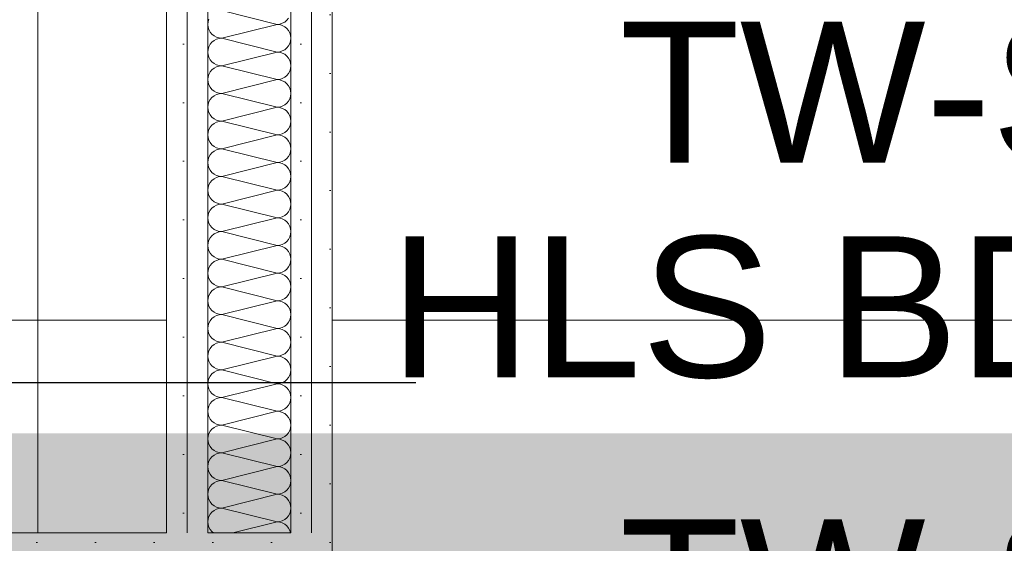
# Model space of a CAD drawing. Header units: metres. Extents: x -3.6 to 84.5, y -11 to 16.8.
# Tile 448 of 656: x 44.201 to 44.795, y 4.154 to 4.469. Entities that reach past the tile are written whole.
import ezdxf

# ---------------------------------------------------------------- set-up
doc = ezdxf.new("R2010")
doc.units = ezdxf.units.M
doc.header["$MEASUREMENT"] = 0
for name, color, linetype in [('152 - Bemaßung_ Beschriftung.Ausbau', 7, 'Continuous'), ('612 - Struktur.Stahlbau', 7, 'Continuous'), ('Neubau_152 - Bemaßung_ Beschriftung.Ausbau', 7, 'Continuous'), ('Neubau_606 - Struktur.Wand Innen Ausbau', 7, 'Continuous'), ('Neubau_650 - Abdeckung.Fußboden Aufbau', 7, 'Continuous')]:
    doc.layers.add(name, color=color, linetype=linetype)
doc.styles.add('ERSTELLTER_STIL_2', font='txt')
doc.dimstyles.new('ERSTELLTER_STIL__1', dxfattribs={"dimtxt": 0.1, "dimasz": 0.0532, "dimexe": 0.18, "dimexo": 0.0625, "dimgap": 0, "dimtad": 1, "dimzin": 0, "dimdsep": 46, "dimtxsty": 'ERSTELLTER_STIL_2', "dimblk": 'ARROWHEAD_2', "dimblk1": 'ARROWHEAD_2', "dimblk2": 'ARROWHEAD_2', "dimcen": 0.09, "dimse1": 1, "dimse2": 1, "dimclrd": 7, "dimclre": 7, "dimclrt": 7, "dimazin": 0, "dimtfac": 1, "dimtdec": 4, "dimtmove": 0, "dimatfit": 3, "dimfxl": 1, "dimtolj": 1, "dimtzin": 0, "dimarcsym": 0})
doc.dimstyles.new('ERSTELLTER_STIL__3', dxfattribs={"dimtxt": 0.1, "dimasz": 0.0532, "dimexe": 0.18, "dimexo": 0.0625, "dimgap": 0, "dimtad": 1, "dimtih": 1, "dimtoh": 1, "dimzin": 0, "dimdsep": 46, "dimtxsty": 'ERSTELLTER_STIL_2', "dimblk": 'ARROWHEAD_2', "dimblk1": 'ARROWHEAD_2', "dimblk2": 'ARROWHEAD_2', "dimcen": 0.09, "dimse1": 1, "dimse2": 1, "dimclrd": 7, "dimclre": 7, "dimclrt": 7, "dimazin": 0, "dimtfac": 1, "dimtdec": 4, "dimtmove": 0, "dimatfit": 3, "dimfxl": 1, "dimtolj": 1, "dimtzin": 0, "dimarcsym": 0})
doc.dimstyles.new('ERSTELLTER_STIL__8', dxfattribs={"dimtxt": 0.18, "dimasz": 0.02736, "dimexe": 0.18, "dimexo": 0.0625, "dimgap": 0, "dimtad": 0, "dimtih": 1, "dimtoh": 1, "dimdec": 4, "dimzin": 0, "dimdsep": 46, "dimcen": 0.09, "dimadec": 0, "dimazin": 0, "dimtfac": 1, "dimtdec": 4, "dimtmove": 0, "dimatfit": 3, "dimldrblk": 'ARROWHEAD_11', "dimfxl": 1, "dimtolj": 1, "dimtzin": 0, "dimarcsym": 0})
pattern_1 = [(45, (0, 0), (-0.01767767, 0.01767767), [0, -0.025])]

# ---------------------------------------------------------------- blocks, each defined once
blk = doc.blocks.new('*X143')
at = {"layer": 'Neubau_606 - Struktur.Wand Innen Ausbau', "color": 7, "linetype": 'Continuous', "lineweight": 5}
for p, q in [((44.35666, 4.46667), (44.32332, 4.475)), ((44.31515, 4.46829), (44.31499, 4.46667)), ((44.31499, 4.46667), (44.31515, 4.46504)), ((44.31562, 4.46986), (44.31515, 4.46829)), ((44.35666, 4.46667), (44.32332, 4.45833)), ((44.35666, 4.46667), (44.35828, 4.46683)), ((44.35828, 4.46651), (44.35666, 4.46667)), ((44.35828, 4.46683), (44.35985, 4.4673)), ((44.35985, 4.46603), (44.35828, 4.46651)), ((44.35985, 4.4673), (44.36129, 4.46807)), ((44.36129, 4.46526), (44.35985, 4.46603)), ((44.36129, 4.46807), (44.36255, 4.46911)), ((44.36255, 4.46423), (44.36129, 4.46526)), ((44.36255, 4.46911), (44.36359, 4.47037)), ((44.31515, 4.46504), (44.31562, 4.46348)), ((44.31562, 4.46348), (44.3164, 4.46204)), ((44.3164, 4.46204), (44.31743, 4.46077)), ((44.31743, 4.46077), (44.31869, 4.45974)), ((44.31869, 4.45974), (44.32013, 4.45897)), ((44.36359, 4.46296), (44.36255, 4.46423)), ((44.36436, 4.46152), (44.36359, 4.46296)), ((44.36483, 4.45996), (44.36436, 4.46152)), ((44.36499, 4.45833), (44.36483, 4.45996)), ((44.3164, 4.45463), (44.31562, 4.45319)), ((44.31743, 4.45589), (44.3164, 4.45463)), ((44.31869, 4.45693), (44.31743, 4.45589)), ((44.32013, 4.4577), (44.31869, 4.45693)), ((44.32013, 4.45897), (44.3217, 4.45849)), ((44.3217, 4.45817), (44.32013, 4.4577)), ((44.3217, 4.45849), (44.32332, 4.45833)), ((44.32332, 4.45833), (44.3217, 4.45817)), ((44.35666, 4.45), (44.32332, 4.45833)), ((44.36255, 4.45244), (44.36359, 4.4537)), ((44.36359, 4.4537), (44.36436, 4.45514)), ((44.36436, 4.45514), (44.36483, 4.45671)), ((44.36483, 4.45671), (44.36499, 4.45833)), ((44.31515, 4.45163), (44.31499, 4.45)), ((44.31499, 4.45), (44.31515, 4.44837)), ((44.31562, 4.45319), (44.31515, 4.45163)), ((44.31515, 4.44837), (44.31562, 4.44681)), ((44.35666, 4.45), (44.32332, 4.44167)), ((44.35666, 4.45), (44.35828, 4.45016)), ((44.35828, 4.44984), (44.35666, 4.45)), ((44.35828, 4.45016), (44.35985, 4.45063)), ((44.35985, 4.44937), (44.35828, 4.44984)), ((44.35985, 4.45063), (44.36129, 4.4514)), ((44.36129, 4.4486), (44.35985, 4.44937)), ((44.36129, 4.4514), (44.36255, 4.45244)), ((44.36255, 4.44756), (44.36129, 4.4486)), ((44.36359, 4.4463), (44.36255, 4.44756)), ((44.31562, 4.44681), (44.3164, 4.44537)), ((44.3164, 4.44537), (44.31743, 4.44411)), ((44.31743, 4.44411), (44.31869, 4.44307)), ((44.31869, 4.44307), (44.32013, 4.4423)), ((44.32013, 4.4423), (44.3217, 4.44183)), ((44.3217, 4.44151), (44.32013, 4.44103)), ((44.3217, 4.44183), (44.32332, 4.44167)), ((44.32332, 4.44167), (44.3217, 4.44151)), ((44.35666, 4.43333), (44.32332, 4.44167)), ((44.36436, 4.44486), (44.36359, 4.4463)), ((44.36483, 4.44329), (44.36436, 4.44486)), ((44.36499, 4.44167), (44.36483, 4.44329)), ((44.36483, 4.44004), (44.36499, 4.44167)), ((44.31562, 4.43652), (44.31515, 4.43496)), ((44.3164, 4.43796), (44.31562, 4.43652)), ((44.31743, 4.43923), (44.3164, 4.43796)), ((44.31869, 4.44026), (44.31743, 4.43923)), ((44.32013, 4.44103), (44.31869, 4.44026)), ((44.36129, 4.43474), (44.36255, 4.43577)), ((44.36255, 4.43577), (44.36359, 4.43704)), ((44.36359, 4.43704), (44.36436, 4.43848)), ((44.36436, 4.43848), (44.36483, 4.44004)), ((44.31515, 4.43496), (44.31499, 4.43333)), ((44.31499, 4.43333), (44.31515, 4.43171)), ((44.31515, 4.43171), (44.31562, 4.43014)), ((44.31562, 4.43014), (44.3164, 4.4287)), ((44.35666, 4.43333), (44.32332, 4.425)), ((44.35666, 4.43333), (44.35828, 4.43349)), ((44.35828, 4.43317), (44.35666, 4.43333)), ((44.35828, 4.43349), (44.35985, 4.43397)), ((44.35985, 4.4327), (44.35828, 4.43317)), ((44.35985, 4.43397), (44.36129, 4.43474)), ((44.36129, 4.43193), (44.35985, 4.4327)), ((44.36255, 4.43089), (44.36129, 4.43193)), ((44.36359, 4.42963), (44.36255, 4.43089)), ((44.36436, 4.42819), (44.36359, 4.42963)), ((44.3164, 4.4287), (44.31743, 4.42744)), ((44.31743, 4.42744), (44.31869, 4.4264)), ((44.31869, 4.4264), (44.32013, 4.42563)), ((44.32013, 4.42437), (44.31869, 4.4236)), ((44.32013, 4.42563), (44.3217, 4.42516)), ((44.3217, 4.42484), (44.32013, 4.42437)), ((44.3217, 4.42516), (44.32332, 4.425)), ((44.32332, 4.425), (44.3217, 4.42484)), ((44.35666, 4.41667), (44.32332, 4.425)), ((44.36483, 4.42663), (44.36436, 4.42819)), ((44.36499, 4.425), (44.36483, 4.42663)), ((44.36483, 4.42337), (44.36499, 4.425)), ((44.31515, 4.41829), (44.31499, 4.41667)), ((44.31562, 4.41986), (44.31515, 4.41829)), ((44.3164, 4.4213), (44.31562, 4.41986)), ((44.31743, 4.42256), (44.3164, 4.4213)), ((44.31869, 4.4236), (44.31743, 4.42256)), ((44.35985, 4.4173), (44.36129, 4.41807)), ((44.36129, 4.41807), (44.36255, 4.41911)), ((44.36255, 4.41911), (44.36359, 4.42037)), ((44.36359, 4.42037), (44.36436, 4.42181)), ((44.36436, 4.42181), (44.36483, 4.42337)), ((44.31499, 4.41667), (44.31515, 4.41504)), ((44.31515, 4.41504), (44.31562, 4.41348)), ((44.31562, 4.41348), (44.3164, 4.41204)), ((44.3164, 4.41204), (44.31743, 4.41077)), ((44.35666, 4.41667), (44.32332, 4.40833)), ((44.35666, 4.41667), (44.35828, 4.41683)), ((44.35828, 4.41651), (44.35666, 4.41667)), ((44.35828, 4.41683), (44.35985, 4.4173)), ((44.35985, 4.41603), (44.35828, 4.41651)), ((44.36129, 4.41526), (44.35985, 4.41603)), ((44.36255, 4.41423), (44.36129, 4.41526)), ((44.36359, 4.41296), (44.36255, 4.41423)), ((44.36436, 4.41152), (44.36359, 4.41296)), ((44.31743, 4.40589), (44.3164, 4.40463)), ((44.31743, 4.41077), (44.31869, 4.40974)), ((44.31869, 4.40693), (44.31743, 4.40589)), ((44.31869, 4.40974), (44.32013, 4.40897)), ((44.32013, 4.4077), (44.31869, 4.40693)), ((44.32013, 4.40897), (44.3217, 4.40849)), ((44.3217, 4.40817), (44.32013, 4.4077)), ((44.3217, 4.40849), (44.32332, 4.40833)), ((44.32332, 4.40833), (44.3217, 4.40817)), ((44.35666, 4.4), (44.32332, 4.40833)), ((44.36483, 4.40996), (44.36436, 4.41152)), ((44.36436, 4.40514), (44.36483, 4.40671)), ((44.36499, 4.40833), (44.36483, 4.40996)), ((44.36483, 4.40671), (44.36499, 4.40833)), ((44.31515, 4.40163), (44.31499, 4.4)), ((44.31499, 4.4), (44.31515, 4.39837)), ((44.31562, 4.40319), (44.31515, 4.40163)), ((44.3164, 4.40463), (44.31562, 4.40319)), ((44.35666, 4.4), (44.32332, 4.39167)), ((44.35666, 4.4), (44.35828, 4.40016)), ((44.35828, 4.39984), (44.35666, 4.4)), ((44.35828, 4.40016), (44.35985, 4.40063)), ((44.35985, 4.40063), (44.36129, 4.4014)), ((44.36129, 4.4014), (44.36255, 4.40244)), ((44.36255, 4.40244), (44.36359, 4.4037)), ((44.36359, 4.4037), (44.36436, 4.40514)), ((44.31515, 4.39837), (44.31562, 4.39681)), ((44.31562, 4.39681), (44.3164, 4.39537)), ((44.3164, 4.39537), (44.31743, 4.39411)), ((44.31743, 4.39411), (44.31869, 4.39307)), ((44.35985, 4.39937), (44.35828, 4.39984)), ((44.36129, 4.3986), (44.35985, 4.39937)), ((44.36255, 4.39756), (44.36129, 4.3986)), ((44.36359, 4.3963), (44.36255, 4.39756)), ((44.36436, 4.39486), (44.36359, 4.3963)), ((44.36483, 4.39329), (44.36436, 4.39486)), ((44.31743, 4.38923), (44.3164, 4.38796)), ((44.31869, 4.39026), (44.31743, 4.38923)), ((44.31869, 4.39307), (44.32013, 4.3923)), ((44.32013, 4.39103), (44.31869, 4.39026)), ((44.32013, 4.3923), (44.3217, 4.39183)), ((44.3217, 4.39151), (44.32013, 4.39103)), ((44.3217, 4.39183), (44.32332, 4.39167)), ((44.32332, 4.39167), (44.3217, 4.39151)), ((44.35666, 4.38333), (44.32332, 4.39167)), ((44.36359, 4.38704), (44.36436, 4.38848)), ((44.36436, 4.38848), (44.36483, 4.39004)), ((44.36499, 4.39167), (44.36483, 4.39329)), ((44.36483, 4.39004), (44.36499, 4.39167)), ((44.31515, 4.38496), (44.31499, 4.38333)), ((44.31499, 4.38333), (44.31515, 4.38171)), ((44.31562, 4.38652), (44.31515, 4.38496)), ((44.3164, 4.38796), (44.31562, 4.38652)), ((44.35666, 4.38333), (44.32332, 4.375)), ((44.35666, 4.38333), (44.35828, 4.38349)), ((44.35828, 4.38317), (44.35666, 4.38333)), ((44.35828, 4.38349), (44.35985, 4.38397)), ((44.35985, 4.3827), (44.35828, 4.38317)), ((44.35985, 4.38397), (44.36129, 4.38474)), ((44.36129, 4.38193), (44.35985, 4.3827)), ((44.36129, 4.38474), (44.36255, 4.38577)), ((44.36255, 4.38577), (44.36359, 4.38704)), ((44.31515, 4.38171), (44.31562, 4.38014)), ((44.31562, 4.38014), (44.3164, 4.3787)), ((44.3164, 4.3787), (44.31743, 4.37744)), ((44.31743, 4.37744), (44.31869, 4.3764)), ((44.31869, 4.3764), (44.32013, 4.37563)), ((44.36255, 4.38089), (44.36129, 4.38193)), ((44.36359, 4.37963), (44.36255, 4.38089)), ((44.36436, 4.37819), (44.36359, 4.37963)), ((44.36483, 4.37663), (44.36436, 4.37819)), ((44.36499, 4.375), (44.36483, 4.37663)), ((44.3164, 4.3713), (44.31562, 4.36986)), ((44.31743, 4.37256), (44.3164, 4.3713)), ((44.31869, 4.3736), (44.31743, 4.37256)), ((44.32013, 4.37437), (44.31869, 4.3736)), ((44.32013, 4.37563), (44.3217, 4.37516)), ((44.3217, 4.37484), (44.32013, 4.37437)), ((44.3217, 4.37516), (44.32332, 4.375)), ((44.32332, 4.375), (44.3217, 4.37484)), ((44.35666, 4.36667), (44.32332, 4.375)), ((44.36255, 4.36911), (44.36359, 4.37037)), ((44.36359, 4.37037), (44.36436, 4.37181)), ((44.36436, 4.37181), (44.36483, 4.37337)), ((44.36483, 4.37337), (44.36499, 4.375)), ((44.31515, 4.36829), (44.31499, 4.36667)), ((44.31499, 4.36667), (44.31515, 4.36504)), ((44.31562, 4.36986), (44.31515, 4.36829)), ((44.31515, 4.36504), (44.31562, 4.36348)), ((44.35666, 4.36667), (44.32332, 4.35833)), ((44.35666, 4.36667), (44.35828, 4.36683)), ((44.35828, 4.36651), (44.35666, 4.36667)), ((44.35828, 4.36683), (44.35985, 4.3673)), ((44.35985, 4.36603), (44.35828, 4.36651)), ((44.35985, 4.3673), (44.36129, 4.36807)), ((44.36129, 4.36526), (44.35985, 4.36603)), ((44.36129, 4.36807), (44.36255, 4.36911)), ((44.36255, 4.36423), (44.36129, 4.36526)), ((44.36359, 4.36296), (44.36255, 4.36423)), ((44.31562, 4.36348), (44.3164, 4.36204)), ((44.3164, 4.36204), (44.31743, 4.36077)), ((44.31743, 4.36077), (44.31869, 4.35974)), ((44.31869, 4.35974), (44.32013, 4.35897)), ((44.32013, 4.35897), (44.3217, 4.35849)), ((44.3217, 4.35849), (44.32332, 4.35833)), ((44.32332, 4.35833), (44.3217, 4.35817)), ((44.35666, 4.35), (44.32332, 4.35833)), ((44.36436, 4.36152), (44.36359, 4.36296)), ((44.36483, 4.35996), (44.36436, 4.36152)), ((44.36499, 4.35833), (44.36483, 4.35996)), ((44.36483, 4.35671), (44.36499, 4.35833)), ((44.31562, 4.35319), (44.31515, 4.35163)), ((44.3164, 4.35463), (44.31562, 4.35319)), ((44.31743, 4.35589), (44.3164, 4.35463)), ((44.31869, 4.35693), (44.31743, 4.35589)), ((44.32013, 4.3577), (44.31869, 4.35693)), ((44.3217, 4.35817), (44.32013, 4.3577)), ((44.36129, 4.3514), (44.36255, 4.35244)), ((44.36255, 4.35244), (44.36359, 4.3537)), ((44.36359, 4.3537), (44.36436, 4.35514)), ((44.36436, 4.35514), (44.36483, 4.35671)), ((44.31515, 4.35163), (44.31499, 4.35)), ((44.31499, 4.35), (44.31515, 4.34837)), ((44.31515, 4.34837), (44.31562, 4.34681)), ((44.31562, 4.34681), (44.3164, 4.34537)), ((44.35666, 4.35), (44.32332, 4.34167)), ((44.35666, 4.35), (44.35828, 4.35016)), ((44.35828, 4.34984), (44.35666, 4.35)), ((44.35828, 4.35016), (44.35985, 4.35063)), ((44.35985, 4.34937), (44.35828, 4.34984)), ((44.35985, 4.35063), (44.36129, 4.3514)), ((44.36129, 4.3486), (44.35985, 4.34937)), ((44.36255, 4.34756), (44.36129, 4.3486)), ((44.36359, 4.3463), (44.36255, 4.34756)), ((44.3164, 4.34537), (44.31743, 4.34411)), ((44.31743, 4.34411), (44.31869, 4.34307)), ((44.31869, 4.34307), (44.32013, 4.3423)), ((44.32013, 4.34103), (44.31869, 4.34026)), ((44.32013, 4.3423), (44.3217, 4.34183)), ((44.3217, 4.34151), (44.32013, 4.34103)), ((44.3217, 4.34183), (44.32332, 4.34167)), ((44.32332, 4.34167), (44.3217, 4.34151)), ((44.35666, 4.33333), (44.32332, 4.34167)), ((44.36436, 4.34486), (44.36359, 4.3463)), ((44.36483, 4.34329), (44.36436, 4.34486)), ((44.36499, 4.34167), (44.36483, 4.34329)), ((44.36483, 4.34004), (44.36499, 4.34167)), ((44.31515, 4.33496), (44.31499, 4.33333)), ((44.31562, 4.33652), (44.31515, 4.33496)), ((44.3164, 4.33796), (44.31562, 4.33652)), ((44.31743, 4.33923), (44.3164, 4.33796)), ((44.31869, 4.34026), (44.31743, 4.33923)), ((44.35985, 4.33397), (44.36129, 4.33474)), ((44.36129, 4.33474), (44.36255, 4.33577)), ((44.36255, 4.33577), (44.36359, 4.33704)), ((44.36359, 4.33704), (44.36436, 4.33848)), ((44.36436, 4.33848), (44.36483, 4.34004)), ((44.31499, 4.33333), (44.31515, 4.33171)), ((44.31515, 4.33171), (44.31562, 4.33014)), ((44.31562, 4.33014), (44.3164, 4.3287)), ((44.3164, 4.3287), (44.31743, 4.32744)), ((44.35666, 4.33333), (44.32332, 4.325)), ((44.35666, 4.33333), (44.35828, 4.33349)), ((44.35828, 4.33317), (44.35666, 4.33333)), ((44.35828, 4.33349), (44.35985, 4.33397)), ((44.35985, 4.3327), (44.35828, 4.33317)), ((44.36129, 4.33193), (44.35985, 4.3327)), ((44.36255, 4.33089), (44.36129, 4.33193)), ((44.36359, 4.32963), (44.36255, 4.33089)), ((44.36436, 4.32819), (44.36359, 4.32963)), ((44.31743, 4.32744), (44.31869, 4.3264)), ((44.31869, 4.3236), (44.31743, 4.32256)), ((44.31869, 4.3264), (44.32013, 4.32563)), ((44.32013, 4.32437), (44.31869, 4.3236)), ((44.32013, 4.32563), (44.3217, 4.32516)), ((44.3217, 4.32484), (44.32013, 4.32437)), ((44.3217, 4.32516), (44.32332, 4.325)), ((44.32332, 4.325), (44.3217, 4.32484)), ((44.35666, 4.31667), (44.32332, 4.325)), ((44.36483, 4.32663), (44.36436, 4.32819)), ((44.36436, 4.32181), (44.36483, 4.32337)), ((44.36499, 4.325), (44.36483, 4.32663)), ((44.36483, 4.32337), (44.36499, 4.325)), ((44.31515, 4.31829), (44.31499, 4.31667)), ((44.31562, 4.31986), (44.31515, 4.31829)), ((44.3164, 4.3213), (44.31562, 4.31986)), ((44.31743, 4.32256), (44.3164, 4.3213)), ((44.35666, 4.31667), (44.35828, 4.31683)), ((44.35828, 4.31683), (44.35985, 4.3173)), ((44.35985, 4.3173), (44.36129, 4.31807)), ((44.36129, 4.31807), (44.36255, 4.31911)), ((44.36255, 4.31911), (44.36359, 4.32037)), ((44.36359, 4.32037), (44.36436, 4.32181)), ((44.31499, 4.31667), (44.31515, 4.31504)), ((44.31515, 4.31504), (44.31562, 4.31348)), ((44.31562, 4.31348), (44.3164, 4.31204)), ((44.3164, 4.31204), (44.31743, 4.31077)), ((44.35666, 4.31667), (44.32332, 4.30833)), ((44.35828, 4.31651), (44.35666, 4.31667)), ((44.35985, 4.31603), (44.35828, 4.31651)), ((44.36129, 4.31526), (44.35985, 4.31603)), ((44.36255, 4.31423), (44.36129, 4.31526)), ((44.36359, 4.31296), (44.36255, 4.31423)), ((44.36436, 4.31152), (44.36359, 4.31296)), ((44.36483, 4.30996), (44.36436, 4.31152)), ((44.31743, 4.30589), (44.3164, 4.30463)), ((44.31743, 4.31077), (44.31869, 4.30974)), ((44.31869, 4.30693), (44.31743, 4.30589)), ((44.31869, 4.30974), (44.32013, 4.30897)), ((44.32013, 4.3077), (44.31869, 4.30693)), ((44.32013, 4.30897), (44.3217, 4.30849)), ((44.3217, 4.30817), (44.32013, 4.3077)), ((44.3217, 4.30849), (44.32332, 4.30833)), ((44.32332, 4.30833), (44.3217, 4.30817)), ((44.35666, 4.3), (44.32332, 4.30833)), ((44.36359, 4.3037), (44.36436, 4.30514)), ((44.36436, 4.30514), (44.36483, 4.30671)), ((44.36499, 4.30833), (44.36483, 4.30996)), ((44.36483, 4.30671), (44.36499, 4.30833)), ((44.31515, 4.30163), (44.31499, 4.3)), ((44.31499, 4.3), (44.31515, 4.29837)), ((44.31562, 4.30319), (44.31515, 4.30163)), ((44.3164, 4.30463), (44.31562, 4.30319)), ((44.35666, 4.3), (44.32332, 4.29167)), ((44.35666, 4.3), (44.35828, 4.30016)), ((44.35828, 4.29984), (44.35666, 4.3)), ((44.35828, 4.30016), (44.35985, 4.30063)), ((44.35985, 4.29937), (44.35828, 4.29984)), ((44.35985, 4.30063), (44.36129, 4.3014)), ((44.36129, 4.2986), (44.35985, 4.29937)), ((44.36129, 4.3014), (44.36255, 4.30244)), ((44.36255, 4.30244), (44.36359, 4.3037)), ((44.31515, 4.29837), (44.31562, 4.29681)), ((44.31562, 4.29681), (44.3164, 4.29537)), ((44.3164, 4.29537), (44.31743, 4.29411)), ((44.31743, 4.29411), (44.31869, 4.29307)), ((44.31869, 4.29307), (44.32013, 4.2923)), ((44.36255, 4.29756), (44.36129, 4.2986)), ((44.36359, 4.2963), (44.36255, 4.29756)), ((44.36436, 4.29486), (44.36359, 4.2963)), ((44.36483, 4.29329), (44.36436, 4.29486)), ((44.36499, 4.29167), (44.36483, 4.29329)), ((44.3164, 4.28796), (44.31562, 4.28652)), ((44.31743, 4.28923), (44.3164, 4.28796)), ((44.31869, 4.29026), (44.31743, 4.28923)), ((44.32013, 4.29103), (44.31869, 4.29026)), ((44.32013, 4.2923), (44.3217, 4.29183)), ((44.3217, 4.29151), (44.32013, 4.29103)), ((44.3217, 4.29183), (44.32332, 4.29167)), ((44.32332, 4.29167), (44.3217, 4.29151)), ((44.35666, 4.28333), (44.32332, 4.29167)), ((44.36255, 4.28577), (44.36359, 4.28704)), ((44.36359, 4.28704), (44.36436, 4.28848)), ((44.36436, 4.28848), (44.36483, 4.29004)), ((44.36483, 4.29004), (44.36499, 4.29167)), ((44.31515, 4.28496), (44.31499, 4.28333)), ((44.31499, 4.28333), (44.31515, 4.28171)), ((44.31562, 4.28652), (44.31515, 4.28496)), ((44.31515, 4.28171), (44.31562, 4.28014)), ((44.35666, 4.28333), (44.32332, 4.275)), ((44.35666, 4.28333), (44.35828, 4.28349)), ((44.35828, 4.28317), (44.35666, 4.28333)), ((44.35828, 4.28349), (44.35985, 4.28397)), ((44.35985, 4.2827), (44.35828, 4.28317)), ((44.35985, 4.28397), (44.36129, 4.28474)), ((44.36129, 4.28193), (44.35985, 4.2827)), ((44.36129, 4.28474), (44.36255, 4.28577)), ((44.36255, 4.28089), (44.36129, 4.28193)), ((44.31562, 4.28014), (44.3164, 4.2787)), ((44.3164, 4.2787), (44.31743, 4.27744)), ((44.31743, 4.27744), (44.31869, 4.2764)), ((44.31869, 4.2764), (44.32013, 4.27563)), ((44.32013, 4.27563), (44.3217, 4.27516)), ((44.3217, 4.27516), (44.32332, 4.275)), ((44.36359, 4.27963), (44.36255, 4.28089)), ((44.36436, 4.27819), (44.36359, 4.27963)), ((44.36483, 4.27663), (44.36436, 4.27819)), ((44.36499, 4.275), (44.36483, 4.27663)), ((44.31562, 4.26986), (44.31515, 4.26829)), ((44.3164, 4.2713), (44.31562, 4.26986)), ((44.31743, 4.27256), (44.3164, 4.2713)), ((44.31869, 4.2736), (44.31743, 4.27256)), ((44.32013, 4.27437), (44.31869, 4.2736)), ((44.3217, 4.27484), (44.32013, 4.27437)), ((44.32332, 4.275), (44.3217, 4.27484)), ((44.35666, 4.26667), (44.32332, 4.275)), ((44.36255, 4.26911), (44.36359, 4.27037)), ((44.36359, 4.27037), (44.36436, 4.27181)), ((44.36436, 4.27181), (44.36483, 4.27337)), ((44.36483, 4.27337), (44.36499, 4.275)), ((44.31515, 4.26829), (44.31499, 4.26667)), ((44.31499, 4.26667), (44.31515, 4.26504)), ((44.31515, 4.26504), (44.31562, 4.26348)), ((44.31562, 4.26348), (44.3164, 4.26204)), ((44.35666, 4.26667), (44.32332, 4.25833)), ((44.35666, 4.26667), (44.35828, 4.26683)), ((44.35828, 4.26651), (44.35666, 4.26667)), ((44.35828, 4.26683), (44.35985, 4.2673)), ((44.35985, 4.26603), (44.35828, 4.26651)), ((44.35985, 4.2673), (44.36129, 4.26807)), ((44.36129, 4.26526), (44.35985, 4.26603)), ((44.36129, 4.26807), (44.36255, 4.26911)), ((44.36255, 4.26423), (44.36129, 4.26526)), ((44.36359, 4.26296), (44.36255, 4.26423)), ((44.3164, 4.26204), (44.31743, 4.26077)), ((44.31743, 4.26077), (44.31869, 4.25974)), ((44.31869, 4.25974), (44.32013, 4.25897)), ((44.32013, 4.2577), (44.31869, 4.25693)), ((44.32013, 4.25897), (44.3217, 4.25849)), ((44.3217, 4.25817), (44.32013, 4.2577)), ((44.3217, 4.25849), (44.32332, 4.25833)), ((44.32332, 4.25833), (44.3217, 4.25817)), ((44.35666, 4.25), (44.32332, 4.25833)), ((44.36436, 4.26152), (44.36359, 4.26296)), ((44.36483, 4.25996), (44.36436, 4.26152)), ((44.36499, 4.25833), (44.36483, 4.25996)), ((44.36483, 4.25671), (44.36499, 4.25833)), ((44.31515, 4.25163), (44.31499, 4.25)), ((44.31562, 4.25319), (44.31515, 4.25163)), ((44.3164, 4.25463), (44.31562, 4.25319)), ((44.31743, 4.25589), (44.3164, 4.25463)), ((44.31869, 4.25693), (44.31743, 4.25589)), ((44.36129, 4.2514), (44.36255, 4.25244)), ((44.36255, 4.25244), (44.36359, 4.2537)), ((44.36359, 4.2537), (44.36436, 4.25514)), ((44.36436, 4.25514), (44.36483, 4.25671)), ((44.31499, 4.25), (44.31515, 4.24837)), ((44.31515, 4.24837), (44.31562, 4.24681)), ((44.31562, 4.24681), (44.3164, 4.24537)), ((44.35666, 4.25), (44.32332, 4.24167)), ((44.35666, 4.25), (44.35828, 4.25016)), ((44.35828, 4.24984), (44.35666, 4.25)), ((44.35828, 4.25016), (44.35985, 4.25063)), ((44.35985, 4.24937), (44.35828, 4.24984)), ((44.35985, 4.25063), (44.36129, 4.2514)), ((44.36129, 4.2486), (44.35985, 4.24937)), ((44.36255, 4.24756), (44.36129, 4.2486)), ((44.36359, 4.2463), (44.36255, 4.24756)), ((44.36436, 4.24486), (44.36359, 4.2463)), ((44.3164, 4.24537), (44.31743, 4.24411)), ((44.31743, 4.24411), (44.31869, 4.24307)), ((44.31869, 4.24026), (44.31743, 4.23923)), ((44.31869, 4.24307), (44.32013, 4.2423)), ((44.32013, 4.24103), (44.31869, 4.24026)), ((44.32013, 4.2423), (44.3217, 4.24183)), ((44.3217, 4.24151), (44.32013, 4.24103)), ((44.3217, 4.24183), (44.32332, 4.24167)), ((44.32332, 4.24167), (44.3217, 4.24151)), ((44.35666, 4.23333), (44.32332, 4.24167)), ((44.36483, 4.24329), (44.36436, 4.24486)), ((44.36436, 4.23848), (44.36483, 4.24004)), ((44.36499, 4.24167), (44.36483, 4.24329)), ((44.36483, 4.24004), (44.36499, 4.24167)), ((44.31515, 4.23496), (44.31499, 4.23333)), ((44.31562, 4.23652), (44.31515, 4.23496)), ((44.3164, 4.23796), (44.31562, 4.23652)), ((44.31743, 4.23923), (44.3164, 4.23796)), ((44.35828, 4.23349), (44.35985, 4.23397)), ((44.35985, 4.23397), (44.36129, 4.23474)), ((44.36129, 4.23474), (44.36255, 4.23577)), ((44.36255, 4.23577), (44.36359, 4.23704)), ((44.36359, 4.23704), (44.36436, 4.23848)), ((44.31499, 4.23333), (44.31515, 4.23171)), ((44.31515, 4.23171), (44.31562, 4.23014)), ((44.31562, 4.23014), (44.3164, 4.2287)), ((44.3164, 4.2287), (44.31743, 4.22744)), ((44.35666, 4.23333), (44.32332, 4.225)), ((44.35666, 4.23333), (44.35828, 4.23349)), ((44.35828, 4.23317), (44.35666, 4.23333)), ((44.35985, 4.2327), (44.35828, 4.23317)), ((44.36129, 4.23193), (44.35985, 4.2327)), ((44.36255, 4.23089), (44.36129, 4.23193)), ((44.36359, 4.22963), (44.36255, 4.23089)), ((44.36436, 4.22819), (44.36359, 4.22963)), ((44.36483, 4.22663), (44.36436, 4.22819)), ((44.31743, 4.22256), (44.3164, 4.2213)), ((44.31743, 4.22744), (44.31869, 4.2264)), ((44.31869, 4.2236), (44.31743, 4.22256)), ((44.31869, 4.2264), (44.32013, 4.22563)), ((44.32013, 4.22437), (44.31869, 4.2236)), ((44.32013, 4.22563), (44.3217, 4.22516)), ((44.3217, 4.22484), (44.32013, 4.22437)), ((44.3217, 4.22516), (44.32332, 4.225)), ((44.32332, 4.225), (44.3217, 4.22484)), ((44.35666, 4.21667), (44.32332, 4.225)), ((44.36359, 4.22037), (44.36436, 4.22181)), ((44.36436, 4.22181), (44.36483, 4.22337)), ((44.36499, 4.225), (44.36483, 4.22663)), ((44.36483, 4.22337), (44.36499, 4.225)), ((44.31515, 4.21829), (44.31499, 4.21667)), ((44.31499, 4.21667), (44.31515, 4.21504)), ((44.31562, 4.21986), (44.31515, 4.21829)), ((44.3164, 4.2213), (44.31562, 4.21986)), ((44.35666, 4.21667), (44.32332, 4.20833)), ((44.35666, 4.21667), (44.35828, 4.21683)), ((44.35828, 4.21651), (44.35666, 4.21667)), ((44.35828, 4.21683), (44.35985, 4.2173)), ((44.35985, 4.21603), (44.35828, 4.21651)), ((44.35985, 4.2173), (44.36129, 4.21807)), ((44.36129, 4.21526), (44.35985, 4.21603)), ((44.36129, 4.21807), (44.36255, 4.21911)), ((44.36255, 4.21911), (44.36359, 4.22037)), ((44.31515, 4.21504), (44.31562, 4.21348)), ((44.31562, 4.21348), (44.3164, 4.21204)), ((44.3164, 4.21204), (44.31743, 4.21077)), ((44.31743, 4.21077), (44.31869, 4.20974)), ((44.36255, 4.21423), (44.36129, 4.21526)), ((44.36359, 4.21296), (44.36255, 4.21423)), ((44.36436, 4.21152), (44.36359, 4.21296)), ((44.36483, 4.20996), (44.36436, 4.21152)), ((44.36499, 4.20833), (44.36483, 4.20996)), ((44.3164, 4.20463), (44.31562, 4.20319)), ((44.31743, 4.20589), (44.3164, 4.20463)), ((44.31869, 4.20693), (44.31743, 4.20589)), ((44.31869, 4.20974), (44.32013, 4.20897)), ((44.32013, 4.2077), (44.31869, 4.20693)), ((44.32013, 4.20897), (44.3217, 4.20849)), ((44.3217, 4.20817), (44.32013, 4.2077)), ((44.3217, 4.20849), (44.32332, 4.20833)), ((44.32332, 4.20833), (44.3217, 4.20817)), ((44.35666, 4.2), (44.32332, 4.20833)), ((44.36359, 4.2037), (44.36436, 4.20514)), ((44.36436, 4.20514), (44.36483, 4.20671)), ((44.36483, 4.20671), (44.36499, 4.20833)), ((44.31515, 4.20163), (44.31499, 4.2)), ((44.31499, 4.2), (44.31515, 4.19837)), ((44.31562, 4.20319), (44.31515, 4.20163)), ((44.31515, 4.19837), (44.31562, 4.19681)), ((44.35666, 4.2), (44.32332, 4.19167)), ((44.35666, 4.2), (44.35828, 4.20016)), ((44.35828, 4.19984), (44.35666, 4.2)), ((44.35828, 4.20016), (44.35985, 4.20063)), ((44.35985, 4.19937), (44.35828, 4.19984)), ((44.35985, 4.20063), (44.36129, 4.2014)), ((44.36129, 4.1986), (44.35985, 4.19937)), ((44.36129, 4.2014), (44.36255, 4.20244)), ((44.36255, 4.19756), (44.36129, 4.1986)), ((44.36255, 4.20244), (44.36359, 4.2037)), ((44.31562, 4.19681), (44.3164, 4.19537)), ((44.3164, 4.19537), (44.31743, 4.19411)), ((44.31743, 4.19411), (44.31869, 4.19307)), ((44.31869, 4.19307), (44.32013, 4.1923)), ((44.32013, 4.1923), (44.3217, 4.19183)), ((44.36359, 4.1963), (44.36255, 4.19756)), ((44.36436, 4.19486), (44.36359, 4.1963)), ((44.36483, 4.19329), (44.36436, 4.19486)), ((44.36499, 4.19167), (44.36483, 4.19329)), ((44.31562, 4.18652), (44.31515, 4.18496)), ((44.3164, 4.18796), (44.31562, 4.18652)), ((44.31743, 4.18923), (44.3164, 4.18796)), ((44.31869, 4.19026), (44.31743, 4.18923)), ((44.32013, 4.19103), (44.31869, 4.19026)), ((44.3217, 4.19151), (44.32013, 4.19103)), ((44.3217, 4.19183), (44.32332, 4.19167)), ((44.32332, 4.19167), (44.3217, 4.19151)), ((44.35666, 4.18333), (44.32332, 4.19167)), ((44.36255, 4.18577), (44.36359, 4.18704)), ((44.36359, 4.18704), (44.36436, 4.18848)), ((44.36436, 4.18848), (44.36483, 4.19004)), ((44.36483, 4.19004), (44.36499, 4.19167)), ((44.31515, 4.18496), (44.31499, 4.18333)), ((44.31499, 4.18333), (44.31515, 4.18171)), ((44.31515, 4.18171), (44.31562, 4.18014)), ((44.35666, 4.18333), (44.32332, 4.175)), ((44.35666, 4.18333), (44.35828, 4.18349)), ((44.35828, 4.18317), (44.35666, 4.18333)), ((44.35828, 4.18349), (44.35985, 4.18397)), ((44.35985, 4.1827), (44.35828, 4.18317)), ((44.35985, 4.18397), (44.36129, 4.18474)), ((44.36129, 4.18193), (44.35985, 4.1827)), ((44.36129, 4.18474), (44.36255, 4.18577)), ((44.36255, 4.18089), (44.36129, 4.18193)), ((44.36359, 4.17963), (44.36255, 4.18089)), ((44.31562, 4.18014), (44.3164, 4.1787)), ((44.3164, 4.1787), (44.31743, 4.17744)), ((44.31743, 4.17744), (44.31869, 4.1764)), ((44.31869, 4.1764), (44.32013, 4.17563)), ((44.32013, 4.17437), (44.31869, 4.1736)), ((44.32013, 4.17563), (44.3217, 4.17516)), ((44.3217, 4.17484), (44.32013, 4.17437)), ((44.3217, 4.17516), (44.32332, 4.175)), ((44.32332, 4.175), (44.3217, 4.17484)), ((44.35666, 4.16667), (44.32332, 4.175)), ((44.36436, 4.17819), (44.36359, 4.17963)), ((44.36483, 4.17663), (44.36436, 4.17819)), ((44.36499, 4.175), (44.36483, 4.17663)), ((44.36483, 4.17337), (44.36499, 4.175)), ((44.31515, 4.16829), (44.31499, 4.16667)), ((44.31562, 4.16986), (44.31515, 4.16829)), ((44.3164, 4.1713), (44.31562, 4.16986)), ((44.31743, 4.17256), (44.3164, 4.1713)), ((44.31869, 4.1736), (44.31743, 4.17256)), ((44.36129, 4.16807), (44.36255, 4.16911)), ((44.36255, 4.16911), (44.36359, 4.17037)), ((44.36359, 4.17037), (44.36436, 4.17181)), ((44.36436, 4.17181), (44.36483, 4.17337)), ((44.31499, 4.16667), (44.31515, 4.16504)), ((44.31515, 4.16504), (44.31562, 4.16348)), ((44.31562, 4.16348), (44.3164, 4.16204)), ((44.35666, 4.16667), (44.32998, 4.16)), ((44.35666, 4.16667), (44.35828, 4.16683)), ((44.35828, 4.16651), (44.35666, 4.16667)), ((44.35828, 4.16683), (44.35985, 4.1673)), ((44.35985, 4.16603), (44.35828, 4.16651)), ((44.35985, 4.1673), (44.36129, 4.16807)), ((44.36129, 4.16526), (44.35985, 4.16603)), ((44.36255, 4.16423), (44.36129, 4.16526)), ((44.36359, 4.16296), (44.36255, 4.16423)), ((44.36436, 4.16152), (44.36359, 4.16296)), ((44.3164, 4.16204), (44.31743, 4.16077)), ((44.31743, 4.16077), (44.31838, 4.16)), ((44.36482, 4.16), (44.36436, 4.16152))]:
    blk.add_line(p, q, dxfattribs=at)
blk = doc.blocks.new('ARROWHEAD_11')
at = {"color": 0, "linetype": 'Continuous', "lineweight": 0}
blk.add_line((0, 0), (-1, 0), dxfattribs=at)
at = {"color": 0, "linetype": 'Continuous', "lineweight": 0, "const_width": 0.25, "flags": 128}
blk.add_lwpolyline([(-0.125, 0, 1), (0.125, 0, 1)], format="xyb", close=True, dxfattribs=at)
blk = doc.blocks.new('*D229')
at = {"layer": '152 - Bemaßung_ Beschriftung.Ausbau', "color": 7, "linetype": 'Continuous', "lineweight": 5}
for p, q in [((46.29748, 4.24019), (46.36748, 4.19978)), ((46.38498, 4.21998), (46.27998, 4.21998)), ((46.33248, 3.71998), (46.33248, 4.21998)), ((46.29748, 3.74019), (46.36748, 3.69978)), ((46.38498, 3.71998), (46.27998, 3.71998)), ((46.33248, 3.68575), (46.33248, 3.71998))]:
    blk.add_line(p, q, dxfattribs=at)
at = {"layer": '152 - Bemaßung_ Beschriftung.Ausbau', "color": 7, "lineweight": 9, "insert": (46.31248, 3.8941), "char_height": 0.1, "attachment_point": 7, "rotation": 90, "style": 'ERSTELLTER_STIL_2'}
blk.add_mtext('\\A1;{\\pql;\\fArial|b0|i0|c0|p38;50}', dxfattribs=at)
blk = doc.blocks.new('ARROWHEAD_2')
at = {"color": 0, "linetype": 'Continuous', "lineweight": 0}
for p, q in [((-0.378, -0.655), (0.378, 0.655)), ((0, 0), (-1, 0))]:
    blk.add_line(p, q, dxfattribs=at)
blk = doc.blocks.new('*D230')
at = {"layer": '152 - Bemaßung_ Beschriftung.Ausbau', "color": 7, "linetype": 'Continuous', "lineweight": 5}
for p, q in [((46.33248, 5.18998), (46.33248, 5.22421)), ((46.36748, 5.16978), (46.29748, 5.21019)), ((46.38498, 5.18998), (46.27998, 5.18998)), ((46.33248, 4.21998), (46.33248, 5.18998)), ((46.29748, 4.24019), (46.36748, 4.19978)), ((46.38498, 4.21998), (46.27998, 4.21998))]:
    blk.add_line(p, q, dxfattribs=at)
at = {"layer": '152 - Bemaßung_ Beschriftung.Ausbau', "color": 7, "lineweight": 9, "insert": (46.31248, 4.6291), "char_height": 0.1, "attachment_point": 7, "rotation": 90, "style": 'ERSTELLTER_STIL_2'}
blk.add_mtext('\\A1;{\\pql;\\fArial|b0|i0|c0|p38;97}', dxfattribs=at)
blk = doc.blocks.new('*D644')
at = {"layer": '152 - Bemaßung_ Beschriftung.Ausbau', "color": 7, "linetype": 'Continuous', "lineweight": 5}
for p, q in [((-0.165, -10.6375), (-0.165, -10.5325)), ((62.42503, -10.6375), (62.42503, -10.5325)), ((-0.14479, -10.55), (-0.18521, -10.62)), ((62.40482, -10.62), (62.44523, -10.55)), ((-0.19923, -10.585), (-0.165, -10.585)), ((-0.165, -10.585), (62.42503, -10.585)), ((62.42503, -10.585), (62.45926, -10.585))]:
    blk.add_line(p, q, dxfattribs=at)
at = {"layer": '152 - Bemaßung_ Beschriftung.Ausbau', "color": 7, "lineweight": 5, "insert": (30.95904, -10.565), "char_height": 0.1, "attachment_point": 7, "style": 'ERSTELLTER_STIL_2'}
blk.add_mtext('\\A1;{\\pql;\\fArial|b0|i0|c0|p38;62,59}', dxfattribs=at)

msp = doc.modelspace()

# ---------------------------------------------------------------- hatches: boundary and pattern name
at = {"layer": '612 - Struktur.Stahlbau', "linetype": 'Continuous', "lineweight": 0, "true_color": 0x006a00}
msp.add_hatch(color=96, dxfattribs=at).paths.add_polyline_path([(40.19933, 4.21998), (47.03, 4.21998), (47.03, 3.71998), (40.19933, 3.71998)])
at = {"layer": 'Neubau_606 - Struktur.Wand Innen Ausbau', "linetype": 'Continuous', "lineweight": 0, "true_color": 0x000000}
h = msp.add_hatch(dxfattribs=at)
h.set_pattern_fill('Gips_0001', color=18, style=0, pattern_type=2)
h.set_pattern_definition(pattern_1)
h.paths.add_polyline_path([(44.28999, 4.16), (44.30249, 4.16), (44.30249, 4.775), (44.28999, 4.775)])
h = msp.add_hatch(dxfattribs=at)
h.set_pattern_fill('Gips_0001', color=18, style=0, pattern_type=2)
h.set_pattern_definition(pattern_1)
h.paths.add_polyline_path([(44.30249, 4.775), (44.30249, 4.16), (44.31499, 4.16), (44.31499, 4.775)])
h = msp.add_hatch(dxfattribs=at)
h.set_pattern_fill('Gips_0001', color=18, style=0, pattern_type=2)
h.set_pattern_definition(pattern_1)
h.paths.add_polyline_path([(44.37749, 4.775), (44.36499, 4.775), (44.36499, 4.16), (44.37749, 4.16)])
h = msp.add_hatch(dxfattribs=at)
h.set_pattern_fill('Gips_0001', color=18, style=0, pattern_type=2)
h.set_pattern_definition(pattern_1)
h.paths.add_polyline_path([(44.38999, 4.775), (44.37749, 4.775), (44.37749, 4.16), (44.38999, 4.16)])
h = msp.add_hatch(dxfattribs=at)
h.set_pattern_fill('Gips_0001', color=18, style=0, pattern_type=2)
h.set_pattern_definition(pattern_1)
h.paths.add_polyline_path([(42.73499, 4.1475), (44.37749, 4.1475), (44.37749, 4.16), (42.73499, 4.16)])
h = msp.add_hatch(dxfattribs=at)
h.set_pattern_fill('Gips_0001', color=18, style=0, pattern_type=2)
h.set_pattern_definition(pattern_1)
h.paths.add_polyline_path([(44.37749, 4.1475), (44.38999, 4.16), (44.37749, 4.16)])
h = msp.add_hatch(dxfattribs=at)
h.set_pattern_fill('Gips_0001', color=18, style=0, pattern_type=2)
h.set_pattern_definition(pattern_1)
h.paths.add_polyline_path([(44.37749, 4.1475), (44.38999, 4.1475), (44.38999, 4.16)])
at = {"layer": 'Neubau_650 - Abdeckung.Fußboden Aufbau', "linetype": 'Continuous', "lineweight": 13, "true_color": 0xafafaf}
h = msp.add_hatch(dxfattribs=at)
h.set_pattern_fill('Raster_60x60_Fuge_2mm_0001', color=253, style=0, pattern_type=2)
h.set_pattern_definition([(0, (44.814, 4.89), (0, 0.602), []), (90, (44.814, 4.89), (-0.602, 0), [])])
h.paths.add_polyline_path([(42.43499, 5.76), (42.43499, 4.46), (42.73499, 4.46), (42.73499, 4.16), (44.28999, 4.16), (44.28999, 4.775), (44.38999, 4.775), (44.38999, 5.66), (44.28999, 5.66), (44.28999, 5.76)])
h = msp.add_hatch(dxfattribs=at)
h.set_pattern_fill('Raster_60x60_Fuge_2mm_0001', color=253, style=0, pattern_type=2)
h.set_pattern_definition([(360, (44.814, 4.89), (4e-09, 0.602), []), (90, (44.814, 4.89), (-0.602, 4e-09), [])])
h.paths.add_polyline_path([(45.42019, 5.76), (44.38999, 5.76), (44.38999, 3.235), (47.04499, 3.235), (47.04499, 4.89), (46.61999, 4.89), (46.61999, 5.18998), (45.42019, 5.18998)])

# ---------------------------------------------------------------- linework, layer by layer
at = {"layer": 'Neubau_606 - Struktur.Wand Innen Ausbau', "color": 1, "linetype": 'Continuous', "lineweight": 5}
for p, q in [((44.30249, 4.775), (44.30249, 4.16)), ((44.31499, 4.775), (44.31499, 4.16)), ((44.36499, 4.16), (44.36499, 4.775)), ((44.37749, 4.16), (44.37749, 4.775))]:
    msp.add_line(p, q, dxfattribs=at)
at = {"layer": 'Neubau_606 - Struktur.Wand Innen Ausbau', "color": 1, "linetype": 'Continuous', "lineweight": 5, "flags": 128}
for points in [[(44.28999, 4.775), (44.28999, 4.16)], [(44.38999, 4.16), (44.38999, 4.775)], [(44.28999, 4.16), (42.73499, 4.16)], [(44.31499, 4.16), (44.36499, 4.16)], [(44.36499, 4.16), (44.31499, 4.16)], [(44.38999, 3.235), (44.38999, 4.16)]]:
    msp.add_lwpolyline(points, dxfattribs=at)
at = {"layer": 'Neubau_650 - Abdeckung.Fußboden Aufbau', "color": 1, "linetype": 'Continuous', "lineweight": 13, "flags": 128}
for points in [[(42.43499, 5.76), (42.43499, 4.46), (42.73499, 4.46), (42.73499, 4.16), (44.28999, 4.16), (44.28999, 4.775), (44.38999, 4.775)], [(44.38999, 4.775), (44.38999, 3.235)]]:
    msp.add_lwpolyline(points, dxfattribs=at)

# ---------------------------------------------------------------- block references
at = {"layer": 'Neubau_606 - Struktur.Wand Innen Ausbau', "color": 1, "lineweight": 13}
msp.add_blockref('*X143', (0, 0), dxfattribs=at)

# ---------------------------------------------------------------- texts
at = {"layer": 'Neubau_152 - Bemaßung_ Beschriftung.Ausbau', "color": 7, "linetype": 'Continuous', "lineweight": 9, "char_height": 0.085, "attachment_point": 9, "line_spacing_factor": 0.913298, "style": 'ERSTELLTER_STIL_2'}
for insert in [(45.20982, 4.25069), (45.20982, 3.95069)]:
    msp.add_mtext('\\A1;{\\pqc;\\fArial|b0|i0|c0|p38;TW-ST03\\P\\pqc;\\fArial|b0|i0|c0|p38;HLS BD Ø 100}', dxfattribs=dict(at, insert=insert))

# ---------------------------------------------------------------- dimensions: what is measured, and where the dimension line sits
at = {"layer": '152 - Bemaßung_ Beschriftung.Ausbau', "color": 7, "linetype": 'Continuous', "lineweight": 5}
for base, p1, p2, picture, middle in [((46.33248, 5.18998), (40.19933, 4.21998), (40.274, 5.18998), '*D230', (46.26248, 4.70533)), ((46.33248, 4.21998), (40.19933, 3.71998), (40.19933, 4.21998), '*D229', (46.26248, 3.97033))]:
    dim = msp.add_linear_dim(base=base, p1=p1, p2=p2, angle=90, dimstyle='ERSTELLTER_STIL__1', dxfattribs=at)
    dim.commit()
    dim.dimension.update_dxf_attribs({"geometry": picture, "text_midpoint": middle, "dimtype": 160, "text_rotation": 90})
dim = msp.add_linear_dim(base=(62.42503, -10.585), p1=(-0.165, -0.145), p2=(62.42503, 5.1), dimstyle='ERSTELLTER_STIL__3', dxfattribs=at)
dim.commit()
dim.dimension.update_dxf_attribs({"geometry": '*D644', "text_midpoint": (31.12704, -10.515), "dimtype": 160})

# ---------------------------------------------------------------- leaders
at = {"layer": 'Neubau_152 - Bemaßung_ Beschriftung.Ausbau', "color": 1, "linetype": 'Continuous', "lineweight": 13, "annotation_type": 0, "has_hookline": 1, "hookline_direction": 0, "text_width": 0.76951}
msp.add_leader([(43.04497, 3.89231), (43.04497, 4.25069), (44.44031, 4.25069)], dimstyle='ERSTELLTER_STIL__8', dxfattribs=at)

doc.saveas('drawing.dxf')
